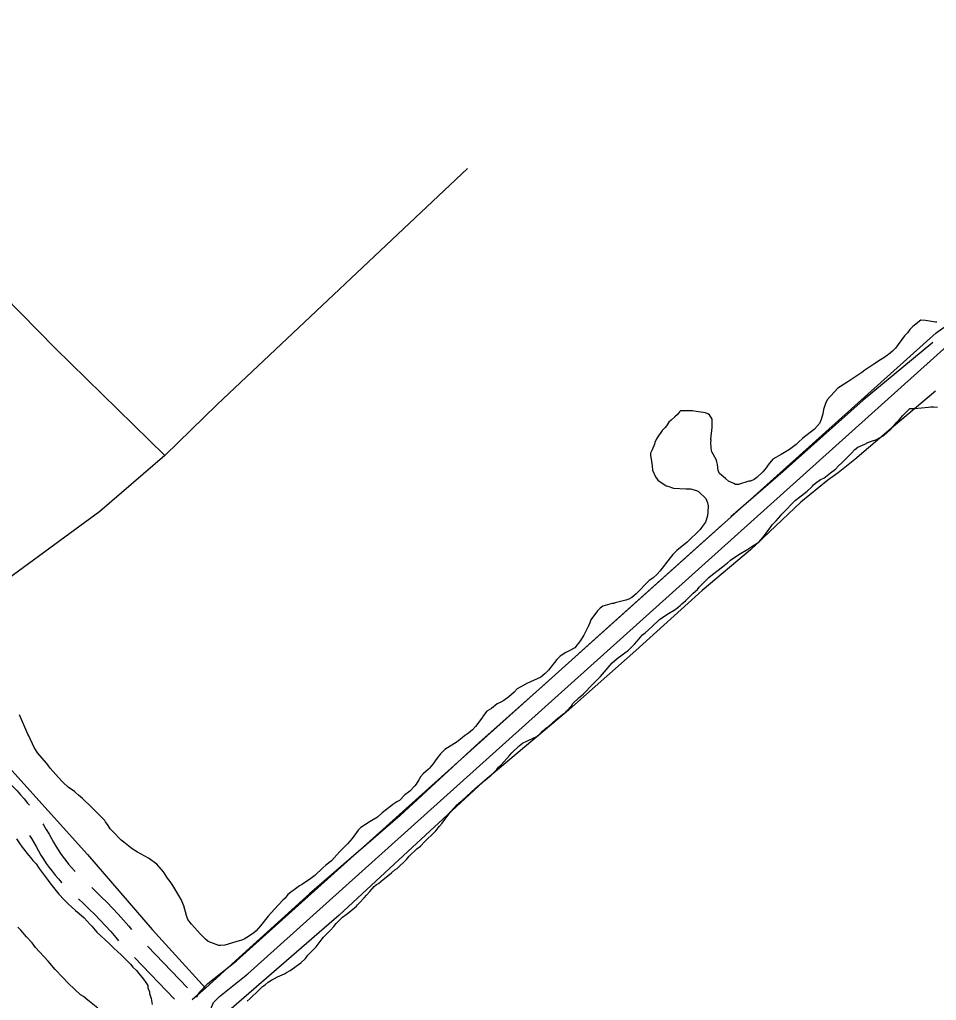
# Model space of a CAD drawing. Extents: x 3704301 to 3742427, y 506229 to 532009.
# Drawn here: x 3722303 to 3723890, y 513031 to 514730 of the extents above; entities that cross this region are included whole.
import ezdxf

# ---------------------------------------------------------------- set-up
doc = ezdxf.new("R2010")
doc.units = 0
for name, color, linetype in [('V-ROAD-CNTR', 7, 'Continuous'), ('V-SITE-VEGE', 7, 'Continuous'), ('V-TOPO-SHOR', 7, 'Continuous')]:
    doc.layers.add(name, color=color, linetype=linetype)

msp = doc.modelspace()

# ---------------------------------------------------------------- linework, layer by layer
at = {"layer": 'V-ROAD-CNTR'}
for p, q in [((3722524, 513125.2), (3722593.3, 513053.1)), ((3722501.2, 513105.6), (3722570.5, 513033.5))]:
    msp.add_line(p, q, dxfattribs=at)
for points in [[(3722633.9, 513012.9), (3722634.8, 513019.8), (3722638.2, 513027.6), (3722648.6, 513038.2), (3722697.6, 513077), (3723908, 514164), (3723932.4, 514181.2), (3723964.8, 514197.2), (3724021.4, 514236.6), (3724086.6, 514282.1), (3724158.2, 514342.8), (3724228, 514411.6), (3724298.6, 514479.2), (3724341.5, 514517.1), (3725340.5, 515405.6), (3725366, 515428.2), (3725379.2, 515445.7), (3725408.3, 515488.8)], [(3722609.4, 513036.6), (3722612.8, 513044.6), (3722628.5, 513060.6), (3722678.2, 513099.9), (3723889.2, 514187.5), (3723917, 514207.1), (3723949.6, 514223.1), (3724004.3, 514261.2), (3724068.3, 514305.9), (3724137.9, 514364.9), (3724207, 514433.1), (3724278.3, 514501.3), (3724321.6, 514539.6), (3725320.6, 515428), (3725343.9, 515448.7), (3725354.8, 515463.1), (3725371.5, 515487.9)], [(3722250.7, 513441.8), (3722271.8, 513419.8), (3722278.2, 513414), (3722284.9, 513407.5), (3722291.6, 513400.9), (3722298, 513394.2), (3722304.3, 513387.3), (3722310.5, 513380.3), (3722316.4, 513373.1), (3722319.5, 513369.3)], [(3722342.8, 513336.8), (3722343.8, 513335.3), (3722348.7, 513327.4), (3722353.6, 513319.1), (3722357.5, 513311.7), (3722361.2, 513305.1), (3722365.1, 513298.5), (3722369.2, 513292), (3722373.4, 513285.6), (3722377.9, 513279.4), (3722382.5, 513273.3), (3722387.3, 513267.3), (3722392.2, 513261.4), (3722397.3, 513255.7), (3722398.7, 513254.3)], [(3722319.8, 513317.1), (3722323.1, 513311.8), (3722327.4, 513304.5), (3722331, 513297.6), (3722335.1, 513290.1), (3722339.5, 513282.8), (3722344, 513275.6), (3722348.7, 513268.6), (3722353.7, 513261.6), (3722358.8, 513254.8), (3722364.1, 513248.2), (3722369.6, 513241.7), (3722375.3, 513235.4), (3722375.9, 513234.7)], [(3722427.6, 513226.6), (3722434, 513220.6), (3722444, 513210.8), (3722453.9, 513200.9), (3722463.6, 513190.8), (3722473.2, 513180.6), (3722482.6, 513170.3), (3722491.9, 513159.8), (3722496.5, 513154.3)], [(3722404.7, 513207), (3722413.3, 513198.9), (3722423, 513189.5), (3722432.5, 513179.9), (3722441.9, 513170.2), (3722451.2, 513160.3), (3722460.2, 513150.3), (3722469.2, 513140.1), (3722473.8, 513134.7)]]:
    msp.add_lwpolyline(points, dxfattribs=at)
at = {"layer": 'V-SITE-VEGE'}
for p, q in [((3723831.7, 514044.4), (3723843.7, 514056.3)), ((3723843.7, 514056.3), (3723851.9, 514056.2)), ((3723851.9, 514056.2), (3723876.3, 514058.8)), ((3723876.3, 514058.8), (3723879.6, 514059.3)), ((3723879.6, 514059.3), (3723885.6, 514059.3)), ((3723885.6, 514059.3), (3723891.6, 514058.7)), ((3723810.9, 514020.6), (3723819.1, 514029.8)), ((3723819.1, 514029.8), (3723821.3, 514032.5)), ((3723821.3, 514032.5), (3723825.7, 514036.8)), ((3723825.7, 514036.8), (3723831.7, 514044.4)), ((3723798.9, 514009.8), (3723803.8, 514014.1)), ((3723803.8, 514014.1), (3723810.9, 514020.6)), ((3723753.7, 513989.3), (3723766.2, 513994.7)), ((3723766.2, 513994.7), (3723771.1, 513997.4)), ((3723771.1, 513997.4), (3723779.3, 514000.1)), ((3723779.3, 514000.1), (3723785.3, 514002.2)), ((3723785.3, 514002.2), (3723798.9, 514009.8)), ((3723731.3, 513967.2), (3723742.2, 513978.5)), ((3723742.2, 513978.5), (3723748.8, 513985.6)), ((3723748.8, 513985.6), (3723753.7, 513989.3)), ((3723720.4, 513956.9), (3723726.4, 513962.3)), ((3723726.4, 513962.3), (3723731.3, 513967.2)), ((3723694.7, 513935.8), (3723706.7, 513945)), ((3723706.7, 513945), (3723714.9, 513951.5)), ((3723714.9, 513951.5), (3723720.4, 513956.9)), ((3723677.3, 513924), (3723680.5, 513927.2)), ((3723680.5, 513927.2), (3723689.3, 513933.2)), ((3723689.3, 513933.2), (3723694.7, 513935.8)), ((3723650.5, 513900.8), (3723666.3, 513913.2)), ((3723666.3, 513913.2), (3723672.9, 513919.7)), ((3723672.9, 513919.7), (3723675.6, 513921.8)), ((3723675.6, 513921.8), (3723677.3, 513924)), ((3723637.9, 513889.4), (3723646.1, 513897.5)), ((3723646.1, 513897.5), (3723650.5, 513900.8)), ((3723622.1, 513873.2), (3723631.4, 513882.4)), ((3723631.4, 513882.4), (3723637.9, 513889.4)), ((3723605.7, 513854.8), (3723612.2, 513861.8)), ((3723612.2, 513861.8), (3723620.5, 513871)), ((3723620.5, 513871), (3723622.1, 513873.2)), ((3723592, 513836.4), (3723598, 513844.5)), ((3723598, 513844.5), (3723601.9, 513849.9)), ((3723601.9, 513849.9), (3723605.7, 513854.8)), ((3723572.3, 513818.6), (3723582.2, 513825)), ((3723582.2, 513825), (3723592, 513836.4)), ((3723547.8, 513803.5), (3723563.6, 513812.6)), ((3723563.6, 513812.6), (3723572.3, 513818.6)), ((3723528.2, 513788.9), (3723533.1, 513793.8)), ((3723533.1, 513793.8), (3723547.8, 513803.5)), ((3723502, 513768.9), (3723519.4, 513781.9)), ((3723519.4, 513781.9), (3723528.2, 513788.9)), ((3723479, 513746.8), (3723496, 513763.5)), ((3723496, 513763.5), (3723502, 513768.9)), ((3723468.6, 513736.5), (3723476.3, 513743)), ((3723476.3, 513743), (3723479, 513746.8)), ((3723449, 513718.1), (3723455.5, 513723.5)), ((3723455.5, 513723.5), (3723468.6, 513736.5)), ((3723426.1, 513701.4), (3723435.9, 513706.8)), ((3723435.9, 513706.8), (3723442.4, 513711.6)), ((3723442.4, 513711.6), (3723446.2, 513714.9)), ((3723446.2, 513714.9), (3723449, 513718.1)), ((3723397.7, 513678.7), (3723410.2, 513691.1)), ((3723410.2, 513691.1), (3723419.5, 513697.1)), ((3723419.5, 513697.1), (3723426.1, 513701.4)), ((3723385.7, 513667.9), (3723397.7, 513678.7)), ((3723367.1, 513648.4), (3723375.3, 513657.6)), ((3723375.3, 513657.6), (3723376.9, 513659.8)), ((3723376.9, 513659.8), (3723381.3, 513664.1)), ((3723381.3, 513664.1), (3723385.7, 513667.9)), ((3723337.1, 513623.6), (3723356.7, 513637.6)), ((3723356.7, 513637.6), (3723360.5, 513641.4)), ((3723360.5, 513641.4), (3723367.1, 513648.4)), ((3723328.3, 513616), (3723337.1, 513623.6)), ((3723308.1, 513592.2), (3723328.3, 513616)), ((3723295, 513578.7), (3723303.2, 513586.8)), ((3723303.2, 513586.8), (3723308.1, 513592.2)), ((3723278.6, 513561.9), (3723295, 513578.7)), ((3723260.6, 513545.2), (3723270.9, 513555.5)), ((3723270.9, 513555.5), (3723278.6, 513561.9)), ((3723249.6, 513532.2), (3723257.8, 513541.4)), ((3723257.8, 513541.4), (3723260.6, 513545.2)), ((3723231.6, 513517.6), (3723244.7, 513527.9)), ((3723244.7, 513527.9), (3723248, 513530.6)), ((3723248, 513530.6), (3723249.6, 513532.2)), ((3723208.1, 513497.6), (3723213, 513502)), ((3723213, 513502), (3723219, 513506.3)), ((3723219, 513506.3), (3723231.6, 513517.6)), ((3723173.2, 513476.6), (3723192.8, 513485.8)), ((3723192.8, 513485.8), (3723197.8, 513488.5)), ((3723197.8, 513488.5), (3723204.8, 513493.9)), ((3723204.8, 513493.9), (3723208.1, 513497.6)), ((3723154.7, 513459.9), (3723167.2, 513472.3)), ((3723167.2, 513472.3), (3723173.2, 513476.6)), ((3723136.1, 513439.3), (3723150.8, 513455.5)), ((3723150.8, 513455.5), (3723154.7, 513459.9)), ((3723129, 513431.2), (3723131.7, 513435)), ((3723131.7, 513435), (3723136.1, 513439.3)), ((3723099.5, 513405.3), (3723119.1, 513421.5)), ((3723119.1, 513421.5), (3723126.8, 513429.6)), ((3723126.8, 513429.6), (3723129, 513431.2)), ((3723091.3, 513398.2), (3723099.5, 513405.3)), ((3723068.9, 513377.2), (3723076.5, 513384.2)), ((3723076.5, 513384.2), (3723084.7, 513392.3)), ((3723084.7, 513392.3), (3723091.3, 513398.2)), ((3723049.2, 513358.3), (3723059.1, 513369.6)), ((3723059.1, 513369.6), (3723066.2, 513375.6)), ((3723066.2, 513375.6), (3723068.9, 513377.2)), ((3723033.9, 513338.2), (3723049.2, 513358.3)), ((3723023, 513325.2), (3723029.5, 513332.8)), ((3723029.5, 513332.8), (3723033.9, 513338.2)), ((3723004.4, 513306.3), (3723020.8, 513322.5)), ((3723020.8, 513322.5), (3723023, 513325.2)), ((3722990.2, 513293.9), (3722996.7, 513298.2)), ((3722996.7, 513298.2), (3723004.4, 513306.3)), ((3722972.2, 513275.5), (3722977.1, 513280.9)), ((3722977.1, 513280.9), (3722990.2, 513293.9)), ((3722956.3, 513259.8), (3722972.2, 513275.5)), ((3722931.8, 513240.4), (3722939.9, 513246.9)), ((3722939.9, 513246.9), (3722946.5, 513252.3)), ((3722946.5, 513252.3), (3722952, 513257.1)), ((3722952, 513257.1), (3722956.3, 513259.8)), ((3722916.5, 513228.5), (3722920.3, 513231.8)), ((3722920.3, 513231.8), (3722924.1, 513233.9)), ((3722924.1, 513233.9), (3722931.8, 513240.4)), ((3722899, 513209), (3722903.3, 513213.4)), ((3722903.3, 513213.4), (3722908.8, 513219.9)), ((3722908.8, 513219.9), (3722916.5, 513228.5)), ((3722885.9, 513194.4), (3722887.5, 513196.6)), ((3722887.5, 513196.6), (3722890.2, 513199.8)), ((3722890.2, 513199.8), (3722899, 513209)), ((3722861.8, 513175.5), (3722867.8, 513179.9)), ((3722867.8, 513179.9), (3722872.8, 513183.6)), ((3722872.8, 513183.6), (3722885.9, 513194.4)), ((3722846.5, 513159.3), (3722850.4, 513164.2)), ((3722850.4, 513164.2), (3722861.8, 513175.5)), ((3722828.5, 513140.9), (3722840, 513152.3)), ((3722840, 513152.3), (3722846.5, 513159.3)), ((3722815.9, 513124.2), (3722824.7, 513135.5)), ((3722824.7, 513135.5), (3722828.5, 513140.9)), ((3722801.7, 513109.5), (3722809.4, 513117.7)), ((3722809.4, 513117.7), (3722815.9, 513124.2)), ((3722771.1, 513083.1), (3722789.7, 513096.6)), ((3722789.7, 513096.6), (3722797.3, 513104.1)), ((3722797.3, 513104.1), (3722801.7, 513109.5)), ((3722749.3, 513071.8), (3722761.3, 513077.2)), ((3722761.3, 513077.2), (3722764.6, 513079.3)), ((3722764.6, 513079.3), (3722771.1, 513083.1)), ((3722727.5, 513058.3), (3722733, 513062.6)), ((3722733, 513062.6), (3722739, 513066.9)), ((3722739, 513066.9), (3722743.9, 513069.1)), ((3722743.9, 513069.1), (3722749.3, 513071.8)), ((3722701.8, 513034.5), (3722716.6, 513049.1)), ((3722716.6, 513049.1), (3722723.2, 513055.1)), ((3722723.2, 513055.1), (3722727.5, 513058.3)), ((3722696.4, 513030.2), (3722701.8, 513034.5))]:
    msp.add_line(p, q, dxfattribs=at)
for points in [[(3723890.8, 514205.7), (3723888.1, 514205.7), (3723871.2, 514208.5), (3723863.1, 514209.1), (3723848.9, 514198.3), (3723844, 514192.9), (3723840.1, 514187.4), (3723834.7, 514182), (3723819.3, 514160.9), (3723813.9, 514155.5), (3723806.8, 514150.1), (3723805.2, 514148.5), (3723798.6, 514144.2), (3723793.2, 514140.4), (3723781.7, 514132.9), (3723773, 514127.5), (3723765.9, 514122.6), (3723761, 514118.8), (3723736.4, 514102.7), (3723723.9, 514094.6), (3723719.5, 514091.3), (3723700.9, 514071.3), (3723697.6, 514064.8), (3723694.3, 514054.5), (3723693.2, 514046.9), (3723690.4, 514037.1), (3723687.7, 514030.1), (3723678.9, 514020.3), (3723658.7, 514004.7), (3723651.1, 513998.2), (3723647.3, 513993.9), (3723635.3, 513985.2), (3723621.1, 513976.6)], [(3723621.1, 513976.6), (3723606.4, 513968.6), (3723598.7, 513958.8), (3723594.9, 513953.4), (3723589.4, 513946.9), (3723579, 513936.6), (3723574.1, 513933.4), (3723568.1, 513930.7), (3723565.4, 513930.2), (3723547.4, 513924.8), (3723542, 513924.9), (3723539.3, 513926.5), (3723530.1, 513930.4), (3723524.7, 513935.3), (3723514.4, 513944), (3723512.2, 513948.9), (3723510.7, 513959.3), (3723509.6, 513964.2), (3723508.5, 513968), (3723501, 513981.1), (3723500.5, 513983.8), (3723499.9, 513988.1), (3723499.4, 513997.4), (3723500, 514001.2), (3723499.5, 514003.4), (3723501.8, 514023.5), (3723501.8, 514037.6), (3723497, 514045.2), (3723494.3, 514046.9), (3723489.9, 514049.1), (3723474.2, 514051.3), (3723467.7, 514052.4), (3723464.4, 514052.5), (3723447, 514052), (3723444.8, 514050.4), (3723441.5, 514046.1), (3723437.2, 514041.7), (3723430.6, 514036.3), (3723426.8, 514032.6), (3723422.4, 514026.1), (3723420.2, 514023.3), (3723415.3, 514018.5), (3723411.5, 514013.1), (3723409.3, 514010.4), (3723404.9, 514002.8), (3723402.2, 513997.4), (3723401.6, 513994.6), (3723397.7, 513984.9), (3723395, 513978.9), (3723395, 513975.1), (3723397.1, 513961.5), (3723397.6, 513956.6), (3723398.1, 513949.5), (3723403.5, 513938.1), (3723406.2, 513933.7), (3723407.8, 513932.1), (3723421.9, 513922.2), (3723424.6, 513921.7), (3723434.9, 513918.4), (3723456.1, 513917.2), (3723464.2, 513917.1), (3723474.5, 513914.4), (3723477.8, 513912.7), (3723490.8, 513900.7), (3723493.5, 513893.1), (3723494.5, 513887.6), (3723493.9, 513876.8), (3723493.3, 513870.2), (3723490, 513859.4), (3723485.1, 513852.3), (3723480.7, 513846.9), (3723458.3, 513824.8), (3723440.3, 513810.2), (3723433.7, 513803.7), (3723428.8, 513797.7), (3723410.8, 513774.5), (3723406.4, 513769.6), (3723398.7, 513762.6), (3723392.7, 513758.3), (3723369.8, 513735.6), (3723362.7, 513729.1), (3723357.2, 513726.4), (3723352.3, 513724.2), (3723333.8, 513720), (3723331.1, 513718.9), (3723328.4, 513718.9), (3723312.1, 513714.1), (3723307.7, 513710.3), (3723303.3, 513706), (3723291.8, 513690.3), (3723289.6, 513684.9), (3723287.4, 513680), (3723279.7, 513663.7), (3723275.4, 513657.2), (3723273.7, 513654.5), (3723263.9, 513642.1), (3723254, 513636.7), (3723248.1, 513634), (3723238.2, 513627.5), (3723232.8, 513621.6), (3723218.5, 513603.2)], [(3723218.5, 513603.2), (3723212.5, 513597.2), (3723204.9, 513591.3), (3723180.9, 513580), (3723164, 513570.9), (3723158.6, 513564.9), (3723149.3, 513556.8), (3723141.1, 513550.9), (3723135.6, 513547.7), (3723129.1, 513545), (3723119.3, 513536.9), (3723111.6, 513532), (3723105.6, 513524.4), (3723102.9, 513520.1), (3723091.9, 513505.5), (3723086.5, 513500.1), (3723079.9, 513494.1), (3723072.8, 513489.3), (3723068.5, 513486), (3723060.3, 513479), (3723039, 513465.6), (3723031.4, 513458), (3723024.8, 513449.9), (3723018.2, 513440.1), (3723012.2, 513433.6), (3723010.6, 513431.5), (3723001.3, 513423.9), (3722996.9, 513418.5), (3722993.6, 513413.1), (3722989.2, 513405.5), (3722987, 513402.8), (3722978.3, 513393.6), (3722975.6, 513392), (3722969.6, 513387.1), (3722960.3, 513377.4), (3722955.9, 513375.2), (3722948.8, 513370.4), (3722945.5, 513367.7), (3722930.3, 513355.8), (3722922.1, 513348.8), (3722909.5, 513341.2), (3722893.2, 513330.4), (3722888.8, 513326.1), (3722878.4, 513311.5), (3722870.2, 513302.3), (3722856.5, 513288.8), (3722842.3, 513273.1), (3722833, 513265.5), (3722827.6, 513260.7), (3722813.9, 513247.7), (3722806.8, 513242.3), (3722792.6, 513232.6), (3722787.2, 513229.4), (3722767, 513214.8), (3722762.1, 513208.3), (3722758.3, 513205.1), (3722744, 513189.4), (3722732.6, 513176.9), (3722719.4, 513160.2), (3722712.3, 513152), (3722707.4, 513147.7), (3722696, 513140.2), (3722691.6, 513137.5), (3722685.6, 513134.8), (3722682.9, 513134.3), (3722657.8, 513126.8), (3722650.8, 513126.3), (3722647.5, 513126.3), (3722629.1, 513133.5), (3722624.2, 513137.3), (3722615, 513146.6), (3722610.7, 513152), (3722599.9, 513163), (3722593.9, 513171.2), (3722591.3, 513178.2), (3722587, 513195.1), (3722582.2, 513206), (3722578.4, 513213.1), (3722567.6, 513230), (3722563.3, 513237.1), (3722558.5, 513243.1), (3722551.4, 513254), (3722540.1, 513267.1), (3722525.5, 513277.5), (3722506.5, 513287.9), (3722497.3, 513294), (3722483.2, 513305.4), (3722478.4, 513308.7), (3722463.8, 513323.5), (3722459.4, 513328.4), (3722457.8, 513331.1), (3722455.7, 513334.4), (3722451.4, 513340.4), (3722450.3, 513342.6), (3722427.6, 513365.5), (3722411.3, 513380.8), (3722404.3, 513386.8), (3722399.4, 513391.2), (3722397.3, 513392.9), (3722386.5, 513400.5), (3722378.3, 513408.2)], [(3722378.3, 513408.2), (3722375.1, 513411.5), (3722355.6, 513433.3), (3722351.3, 513439.3), (3722349.2, 513442), (3722334, 513459.5), (3722327.6, 513469.3), (3722318.4, 513489.5), (3722316.8, 513492.2), (3722302.3, 513526)], [(3722297.4, 513311.3), (3722302.8, 513302.6), (3722307.1, 513296.6), (3722317.9, 513282.9), (3722322.2, 513278), (3722325.5, 513273.7), (3722330.9, 513267.7), (3722336.2, 513259.5), (3722351.9, 513238.7), (3722356.8, 513232.7), (3722370.3, 513215.3), (3722379.4, 513205.4), (3722386.5, 513198.3), (3722399.5, 513186.9), (3722405.9, 513181.9), (3722414.1, 513174.3), (3722424.9, 513162.8), (3722427.6, 513160.1), (3722436.2, 513149.7), (3722457.3, 513130), (3722465.4, 513121.8), (3722478.4, 513110.3), (3722494.6, 513094), (3722498.4, 513089), (3722504.9, 513083), (3722508.7, 513078.1), (3722516.8, 513068.3), (3722521.1, 513062.3), (3722524.3, 513056.8), (3722524.8, 513053), (3722527.5, 513046), (3722527.5, 513043.2), (3722530.2, 513034.5), (3722532.3, 513024.2)], [(3722438.2, 513017.6), (3722420.9, 513031.8), (3722413.3, 513037.9), (3722407.9, 513041.1), (3722387.4, 513060.8), (3722377.6, 513070.7), (3722364.1, 513084.9), (3722352.2, 513099.1), (3722330.1, 513123.1), (3722324.2, 513130.7), (3722314.4, 513141.1), (3722304.7, 513153.1), (3722299.3, 513158)]]:
    msp.add_lwpolyline(points, dxfattribs=at)
at = {"layer": 'V-TOPO-SHOR'}
msp.add_line((3723519.2, 513855), (3723328.7, 513683.9), dxfattribs=at)
for points in [[(3721580.6, 514952.7), (3721936.2, 514593.5), (3722126, 514403.3), (3722364.2, 514161.1), (3722554.1, 513975.2)], [(3723078, 514471.7), (3722644.5, 514063.2), (3722554.1, 513975.2)], [(3721429.6, 514339.3), (3721508.7, 514274.2), (3721599.2, 514196.7), (3721692, 514108.7), (3721792.2, 513994.4), (3721905.2, 513862.2), (3722009.3, 513739.6), (3722100.5, 513642.3), (3722138.9, 513601.3), (3722284, 513434.9), (3722420.1, 513284.2), (3722532.2, 513154), (3722624.6, 513052.5), (3722601.5, 513032.3)], [(3723883.6, 514170.7), (3723763.2, 514070.5), (3723624.8, 513947.4), (3723533.9, 513868.8)], [(3723888.1, 514086.5), (3723815.6, 514025.4), (3723748.6, 513968.1), (3723719.8, 513945.2), (3723701.7, 513932.2), (3723655.2, 513894.4), (3723567.9, 513811.8), (3723484.5, 513741.1), (3723369.4, 513637), (3723248.9, 513530.5), (3723104.8, 513409.2), (3722974.6, 513289.4), (3722855.6, 513179.1), (3722665, 513013.2), (3722660.9, 513010.2), (3722655.7, 513007.6), (3722638.7, 513003.8)], [(3722554.1, 513975.2), (3722441.3, 513878), (3722248.2, 513736.3), (3722116.2, 513652.6), (3722100.5, 513642.3)], [(3723328.7, 513683.9), (3723206.6, 513574.4), (3723098.1, 513477.8), (3722961.6, 513351.5), (3722804.3, 513215.7), (3722676.3, 513099.5), (3722624.6, 513052.5)]]:
    msp.add_lwpolyline(points, dxfattribs=at)

doc.saveas('drawing.dxf')
